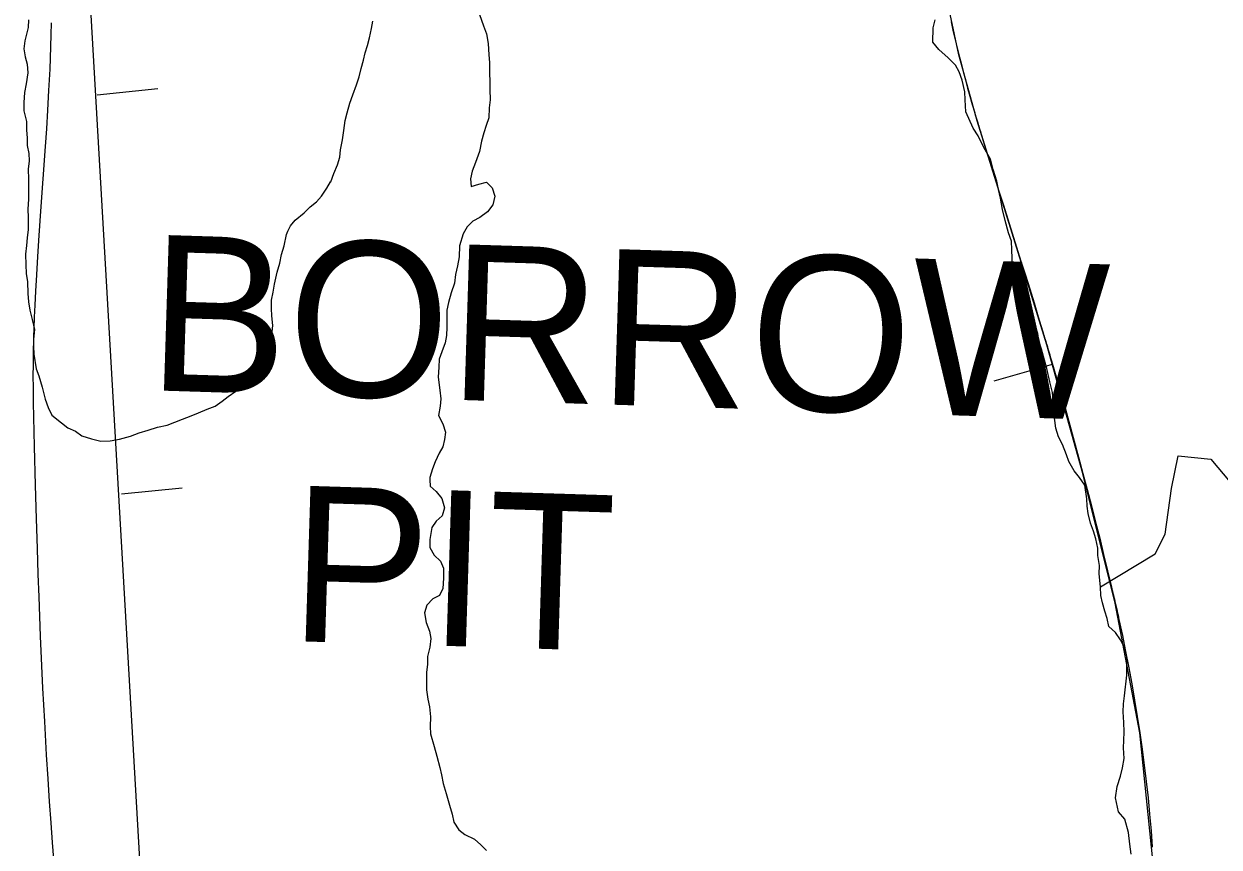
# Model space of a CAD drawing. Extents: x 3180038 to 3217926, y 922069 to 947485.
# Drawn here: x 3193595.8 to 3194087.4, y 941485.4 to 941823.9 of the extents above; entities that cross this region are included whole.
import ezdxf

# ---------------------------------------------------------------- set-up
doc = ezdxf.new("R2010")
doc.units = 0
for name, color, linetype in [('V-BORW-IDEN', 7, 'Continuous'), ('V-BORW-LINE', 7, 'Continuous'), ('V-ROAD-CNTR', 7, 'Continuous'), ('V-SITE-VEGE', 7, 'Continuous'), ('V-TOPO-SHOR', 7, 'Continuous')]:
    doc.layers.add(name, color=color, linetype=linetype)

msp = doc.modelspace()

# ---------------------------------------------------------------- linework, layer by layer
at = {"layer": 'V-BORW-LINE'}
for p, q in [((3193977.18, 941824.71), (3193977.99, 941821.31)), ((3193977.99, 941821.31), (3193978.79, 941817.92)), ((3193978.79, 941817.92), (3193979.6, 941814.53)), ((3193979.6, 941814.53), (3193980.41, 941811.13)), ((3193980.41, 941811.13), (3193981.29, 941807.72)), ((3193981.29, 941807.72), (3193982.18, 941804.31)), ((3193982.18, 941804.31), (3193983.08, 941800.91)), ((3193983.08, 941800.91), (3193983.99, 941797.5)), ((3193650.86, 941797.15), (3193625.99, 941794.61)), ((3193983.99, 941797.5), (3193984.95, 941794.11)), ((3193984.95, 941794.11), (3193985.92, 941790.73)), ((3193985.92, 941790.73), (3193986.91, 941787.35)), ((3193989.71, 941778.19), (3193991.5, 941772.42)), ((3193991.5, 941772.42), (3193993.29, 941766.64)), ((3193993.29, 941766.64), (3193995.09, 941760.87)), ((3193995.09, 941760.87), (3193996.9, 941755.1)), ((3193996.9, 941755.1), (3193998.72, 941749.34)), ((3193998.72, 941749.34), (3194000.54, 941743.57)), ((3194000.54, 941743.57), (3194002.36, 941737.81)), ((3194002.36, 941737.81), (3194004.16, 941732.08)), ((3194004.16, 941732.08), (3194005.96, 941726.34)), ((3194005.96, 941726.34), (3194007.76, 941720.61)), ((3194007.76, 941720.61), (3194009.55, 941714.88)), ((3194009.55, 941714.88), (3194011.31, 941709.14)), ((3194011.31, 941709.14), (3194013.08, 941703.39)), ((3194013.08, 941703.39), (3194014.82, 941697.64)), ((3194018.84, 941683.78), (3193994.78, 941676.99)), ((3194018.51, 941685.31), (3194020.43, 941678.72)), ((3194020.43, 941678.72), (3194022.32, 941672.12)), ((3194022.32, 941672.12), (3194024.2, 941665.52)), ((3194024.2, 941665.52), (3194026.02, 941658.9)), ((3194026.02, 941658.9), (3194027.85, 941652.29)), ((3194027.85, 941652.29), (3194029.66, 941645.67)), ((3194029.66, 941645.67), (3194031.45, 941639.04)), ((3194031.45, 941639.04), (3194033.19, 941632.39)), ((3193660.87, 941633.01), (3193636, 941630.47)), ((3194033.19, 941632.39), (3194034.91, 941625.73)), ((3194034.91, 941625.73), (3194036.62, 941619.07)), ((3194036.62, 941619.07), (3194038.32, 941612.41)), ((3194038.32, 941612.41), (3194039.95, 941605.73)), ((3194039.95, 941605.73), (3194041.58, 941599.05)), ((3194041.58, 941599.05), (3194043.18, 941592.36)), ((3194046.24, 941579.05), (3194047.66, 941572.43)), ((3194047.66, 941572.43), (3194049.01, 941565.79)), ((3194049.01, 941565.79), (3194050.35, 941559.14)), ((3194050.35, 941559.14), (3194051.52, 941552.47)), ((3194051.52, 941552.47), (3194052.69, 941545.8)), ((3194052.69, 941545.8), (3194053.81, 941539.12)), ((3194053.81, 941539.12), (3194054.89, 941532.43)), ((3194054.89, 941532.43), (3194055.8, 941525.74)), ((3194055.8, 941525.74), (3194056.65, 941519.03)), ((3194056.65, 941519.03), (3194057.45, 941512.32)), ((3194057.45, 941512.32), (3194058.26, 941505.61)), ((3194058.26, 941505.61), (3194058.86, 941498.88)), ((3194058.86, 941498.88), (3194059.45, 941492.15)), ((3194059.45, 941492.15), (3194059.95, 941485.41))]:
    msp.add_line(p, q, dxfattribs=at)
for points in [[(3193610.37, 942053.59), (3193660.67, 941180.63)], [(3193980.41, 941811.13), (3193974.66, 941838.31)], [(3193987.93, 941783.97), (3193980.41, 941811.13)], [(3194002.36, 941737.81), (3193987.93, 941783.97)], [(3194016.56, 941691.89), (3194002.36, 941737.81)], [(3194031.45, 941639.04), (3194016.56, 941691.89)], [(3194044.75, 941585.66), (3194031.45, 941639.04)], [(3194054.89, 941532.43), (3194044.75, 941585.66)], [(3194060.38, 941478.67), (3194054.89, 941532.43)]]:
    msp.add_lwpolyline(points, dxfattribs=at)
for points in [[(3193986.91, 941787.35), (3193987.93, 941783.97), (3193989.71, 941778.19)], [(3194014.82, 941697.64), (3194016.56, 941691.89), (3194018.51, 941685.31)], [(3194043.18, 941592.36), (3194044.75, 941585.66), (3194046.24, 941579.05)]]:
    msp.add_spline(points, degree=3, dxfattribs=at)
at = {"layer": 'V-ROAD-CNTR'}
for points in [[(3193607.05, 941824.38), (3193606.94, 941819.37), (3193606.8, 941814.53), (3193606.63, 941809.84), (3193606.45, 941805.29), (3193606.02, 941796.55), (3193605.56, 941788.36), (3193605.08, 941780.7), (3193604.6, 941773.52), (3193602.69, 941746.85), (3193601.99, 941736.89), (3193601.41, 941728.22), (3193600.95, 941720.65), (3193600.59, 941714.04), (3193600.31, 941708.28), (3193600.09, 941703.24), (3193599.93, 941698.84), (3193599.81, 941695.02), (3193599.66, 941688.28), (3193599.59, 941683.26), (3193599.57, 941679.52), (3193599.59, 941673.87), (3193599.67, 941668.22), (3193600.07, 941650.12), (3193600.46, 941634.25), (3193600.85, 941620.38), (3193601.23, 941608.24), (3193601.59, 941597.62), (3193601.93, 941588.34), (3193602.57, 941572.07), (3193603.11, 941559.89), (3193603.54, 941550.76), (3193604.24, 941537.05), (3193605.01, 941523.37), (3193605.62, 941513.45), (3193606.24, 941504.15), (3193606.87, 941495.4)], [(3193606.87, 941495.45), (3193607.49, 941487.25), (3193612.41, 941425.54)]]:
    msp.add_lwpolyline(points, dxfattribs=at)
at = {"layer": 'V-SITE-VEGE'}
msp.add_lwpolyline([(3194051.24, 941482.52), (3194050.74, 941486.64), (3194050.24, 941491.47), (3194048.67, 941496.85), (3194046.01, 941499.91), (3194044.8, 941505.65), (3194045.55, 941510.29), (3194046.84, 941514.57), (3194047.76, 941517.97), (3194048.33, 941521.9), (3194048.18, 941526.19), (3194048.21, 941529.23), (3194048.41, 941532.81), (3194048.26, 941536.57), (3194047.94, 941541.04), (3194048.14, 941544.26), (3194048.53, 941547.65), (3194049.49, 941556.05), (3194049.51, 941559.27), (3194049.55, 941563.57), (3194048.86, 941566.79), (3194046.91, 941570.57), (3194044.79, 941573.62), (3194042.13, 941576.15), (3194041.44, 941579.37), (3194040.39, 941582.42), (3194039.52, 941585.83), (3194038.83, 941588.87), (3194038.68, 941592.46), (3194061.21, 941605.99), (3194065.23, 941614.03), (3194067.91, 941632.81), (3194070.59, 941646.22), (3194084, 941644.88), (3194092.04, 941635.49)], dxfattribs=at)
at = {"layer": 'V-TOPO-SHOR'}
for points in [[(3193597.74, 941825.56), (3193597.53, 941822.34), (3193596.24, 941816.98), (3193595.85, 941813.59), (3193596.37, 941810.36), (3193597.24, 941807.32), (3193597.39, 941803.74), (3193596.82, 941799.27), (3193596.07, 941795.7), (3193595.86, 941791.58), (3193595.84, 941788.19), (3193596.87, 941783.71), (3193596.85, 941780.31), (3193597.18, 941776.91), (3193597.16, 941773.86), (3193597.85, 941770.64), (3193598, 941767.6), (3193597.62, 941764.2), (3193597.77, 941760.08), (3193597.73, 941755.97), (3193597.7, 941751.86), (3193597.49, 941747.74), (3193597.64, 941744.34), (3193597.61, 941739.33), (3193597.22, 941735.94), (3193596.84, 941732.72), (3193596.45, 941729.15), (3193596.6, 941724.85), (3193596.75, 941721.28), (3193597.26, 941717.87), (3193597.4, 941713.04), (3193597.73, 941709.64), (3193598.24, 941706.24), (3193599.28, 941702.29), (3193600.15, 941698.17), (3193599.76, 941694.24), (3193599.74, 941691.2), (3193599.89, 941688.15), (3193600.92, 941682.07), (3193601.97, 941679.19), (3193603.36, 941674.53), (3193604.58, 941669.52), (3193605.8, 941666.11), (3193607.39, 941663.05), (3193611.3, 941659.8), (3193613.97, 941657.81), (3193617, 941656.36), (3193619.67, 941654.55), (3193623.59, 941653.27), (3193627.52, 941652.34), (3193631.28, 941652.49), (3193635.22, 941653.18), (3193639.7, 941654.4), (3193643.29, 941655.8), (3193646.88, 941656.85), (3193650.82, 941658.07), (3193654.76, 941658.93), (3193661.04, 941661.39), (3193664.63, 941662.79), (3193667.68, 941664.02), (3193671.27, 941665.42), (3193674.5, 941666.65), (3193677.38, 941668.77), (3193679.9, 941670.72), (3193682.96, 941672.84), (3193685.47, 941674.61), (3193688.53, 941677.09), (3193690.88, 941680.12), (3193692.69, 941682.61), (3193694.5, 941685.63), (3193696.14, 941689.2), (3193697.24, 941693.13), (3193697.99, 941696.52), (3193697.99, 941697.24), (3193698.19, 941699.92), (3193697.87, 941703.85), (3193697.71, 941706.9), (3193697.74, 941710.3), (3193698.3, 941713.51), (3193698.86, 941716.9), (3193699.97, 941721.73)], [(3193699.97, 941721.73), (3193701.07, 941725.48), (3193701.82, 941729.05), (3193702.92, 941732.62), (3193703.85, 941737.26), (3193704.4, 941738.69), (3193705.49, 941740.83), (3193707.47, 941743.14), (3193711.07, 941746.15), (3193712.51, 941747.57), (3193713.6, 941748.63), (3193716.12, 941750.76), (3193718.28, 941753.07), (3193720.45, 941756.27), (3193721.9, 941758.95), (3193722.08, 941758.94), (3193723.36, 941762.33), (3193724.82, 941765.9), (3193725.74, 941769.11), (3193726.12, 941772.15), (3193726.87, 941776.26), (3193727.43, 941780.01), (3193728, 941784.12), (3193728.74, 941787.34), (3193729.85, 941791.26), (3193731.12, 941794.65), (3193732.59, 941798.76), (3193733.69, 941802.14), (3193734.61, 941805.54), (3193735.53, 941808.93), (3193736.27, 941811.96), (3193737.18, 941815), (3193737.93, 941818.21), (3193738.85, 941821.96), (3193739.41, 941825)], [(3193783.26, 941827.7), (3193784.83, 941823.04)], [(3194002.34, 941727.62), (3194002.18, 941731.02), (3194002.03, 941734.6), (3194000.81, 941738), (3193999.41, 941743.02), (3193998.38, 941747.5), (3193997.52, 941752.16), (3193996.65, 941755.75), (3193995.96, 941759.15), (3193994.57, 941763.99), (3193993.35, 941768.29), (3193991.23, 941772.07), (3193989.82, 941774.76), (3193988.41, 941777.81), (3193986.29, 941781.05), (3193983.3, 941787.69), (3193982.98, 941792.7), (3193982.83, 941795.92), (3193981.79, 941800.76), (3193980.57, 941804.17), (3193978.98, 941806.87), (3193975.96, 941809.93), (3193972.23, 941813.36), (3193969.75, 941816.42), (3193969.8, 941822.32), (3193970.72, 941825.53)], [(3193784.83, 941823.04), (3193786.06, 941819.81), (3193786.74, 941815.87), (3193787.07, 941811.21), (3193787.4, 941807.99), (3193787.37, 941803.88), (3193787.52, 941799.94), (3193787.49, 941796.9), (3193787.64, 941792.6), (3193787.25, 941789.39), (3193787.05, 941785.28), (3193785.95, 941782.06), (3193785.03, 941779.03), (3193784.11, 941775.64), (3193783.18, 941771.35), (3193781.54, 941766.89), (3193780.26, 941763.32), (3193779.51, 941760.11), (3193779.85, 941757.07), (3193782.9, 941757.94), (3193786.12, 941758.8), (3193788.43, 941756.46), (3193789.48, 941753.06), (3193788.73, 941749.48), (3193786.57, 941746.64), (3193783.33, 941744.34), (3193780.45, 941742.75), (3193778.11, 941740.44), (3193776.48, 941737.59), (3193775.01, 941732.59), (3193774.8, 941728.12), (3193774.23, 941724.37), (3193773.31, 941720.8), (3193772.92, 941717.23), (3193771.64, 941713.3), (3193770.54, 941709.37), (3193769.8, 941706.16), (3193769.77, 941702.4), (3193769.74, 941699.18), (3193769.72, 941695.79), (3193769.15, 941692.75), (3193767.69, 941689), (3193766.6, 941685.97), (3193766.57, 941682.75), (3193766.18, 941678.64), (3193766.86, 941673.27), (3193767.37, 941669.69), (3193766.99, 941666.65), (3193766.42, 941662.89), (3193768.18, 941659.48), (3193769.23, 941656.08), (3193768.85, 941653.04), (3193768.11, 941650), (3193766.66, 941647.33), (3193765.02, 941643.76), (3193763.92, 941640.91), (3193762.82, 941637.34), (3193762.82, 941636.45), (3193762.97, 941633.76), (3193765.46, 941631.6), (3193767.77, 941628.72), (3193768.81, 941624.95), (3193767.89, 941621.56), (3193765.37, 941619.43), (3193763.56, 941616.76), (3193762.81, 941611.94), (3193762.78, 941608.54), (3193764.54, 941605.49), (3193767.21, 941602.96), (3193768.44, 941600.09), (3193768.41, 941595.98), (3193768.19, 941591.68), (3193766.74, 941588.83), (3193764.05, 941587.42), (3193761.52, 941584.94), (3193760.6, 941581.72), (3193761.29, 941577.78), (3193762.69, 941574.2), (3193763.2, 941571.15), (3193762.82, 941567.58), (3193761.9, 941563.83), (3193761.87, 941560.43), (3193761.49, 941557.39), (3193761.46, 941553.63), (3193761.43, 941550.06), (3193761.94, 941546.3), (3193762.63, 941543.07), (3193763.13, 941538.95), (3193762.92, 941535.02), (3193763.08, 941531.97), (3193764.65, 941526.77), (3193765.69, 941522.83), (3193766.91, 941518.17), (3193767.6, 941515.13), (3193768.29, 941511.54), (3193769.51, 941507.42), (3193770.9, 941502.58), (3193771.95, 941498.99), (3193772.64, 941495.59), (3193774.76, 941492.53), (3193777.25, 941490.54)], [(3194051.24, 941482.52), (3194050.74, 941486.64), (3194050.24, 941491.47), (3194048.67, 941496.85), (3194046.01, 941499.91), (3194044.8, 941505.65), (3194045.55, 941510.29), (3194046.84, 941514.57), (3194047.76, 941517.97), (3194048.33, 941521.9), (3194048.18, 941526.19), (3194048.21, 941529.23), (3194048.41, 941532.81), (3194048.26, 941536.57), (3194047.94, 941541.04), (3194048.14, 941544.26), (3194048.53, 941547.65), (3194049.49, 941556.05), (3194049.51, 941559.27), (3194049.55, 941563.57), (3194048.86, 941566.79), (3194046.92, 941570.56), (3194044.79, 941573.62), (3194042.13, 941576.15), (3194041.44, 941579.37), (3194040.39, 941582.42), (3194039.52, 941585.83), (3194038.83, 941588.87), (3194038.68, 941592.45), (3194038.18, 941597.82), (3194038.21, 941601.22), (3194037.53, 941605.34), (3194037.55, 941608.38), (3194036.68, 941612.15), (3194035.81, 941615.37), (3194034.59, 941618.6), (3194033.54, 941622.55), (3194033.21, 941625.59), (3194033.06, 941628.63), (3194032.2, 941634.18), (3194030.08, 941637.42), (3194027.78, 941640.12), (3194025.66, 941643.89), (3194024.61, 941646.76), (3194023.03, 941650.89), (3194021.45, 941654.12), (3194020.22, 941657.71), (3194019.89, 941660.75), (3194019.21, 941665.95), (3194019.24, 941669.35), (3194018.9, 941672.39), (3194017.86, 941676.69), (3194016.65, 941682.25), (3194015.26, 941687.09), (3194014.39, 941690.14), (3194013.34, 941693.54), (3194012.83, 941696.59), (3194011.61, 941700.35), (3194009.5, 941705.92), (3194008.46, 941709.68), (3194006.35, 941714.35), (3194004.76, 941717.22), (3194003.36, 941720.63), (3194002.49, 941724.04), (3194002.34, 941727.62)], [(3193777.25, 941490.54), (3193781.17, 941488.72), (3193783.84, 941486.38), (3193786.14, 941484.03)]]:
    msp.add_lwpolyline(points, dxfattribs=at)

# ---------------------------------------------------------------- texts
at = {"layer": 'V-BORW-IDEN'}
for s, p in [('BORROW', (3193646.43, 941673.28)), (' PIT', (3193680.94, 941570.91))]:
    msp.add_text(s, height=64, rotation=358.2133, dxfattribs=at).set_placement(p)

doc.saveas('drawing.dxf')
